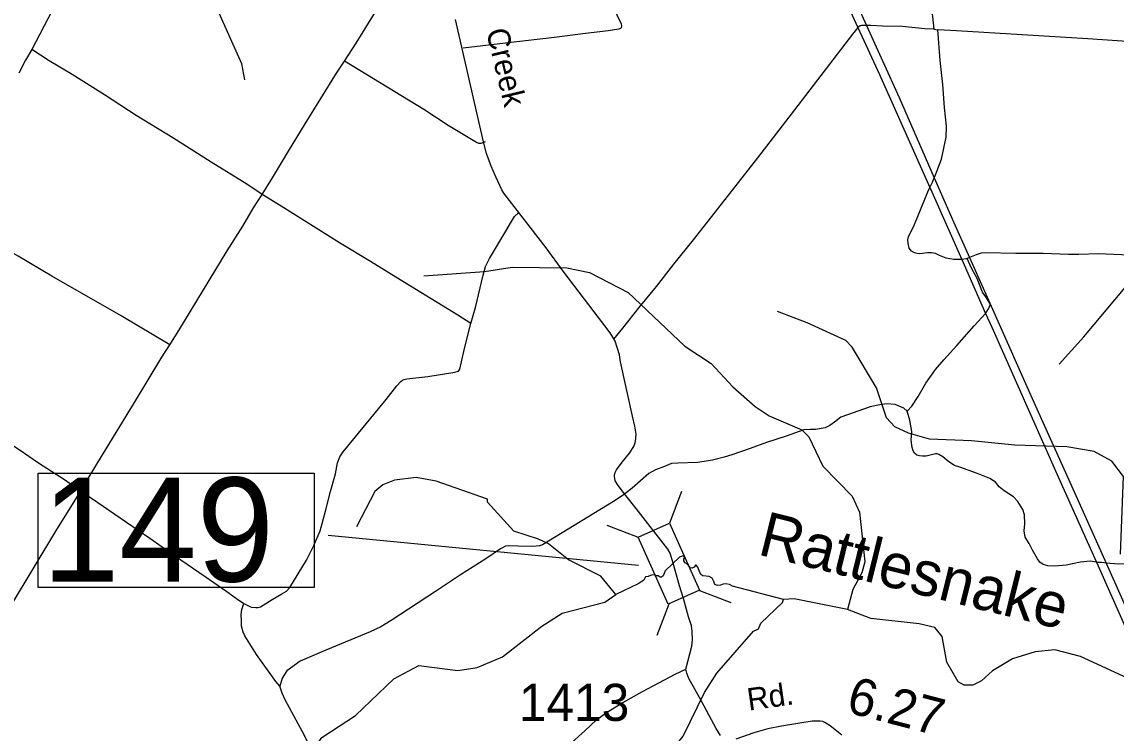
# Model space of a CAD drawing. Extents: x 2104537 to 2336408, y 34176 to 229611.
# Drawn here: x 2230787 to 2245517, y 161135 to 170712 of the extents above; entities that cross this region are included whole.
import ezdxf

# ---------------------------------------------------------------- set-up
doc = ezdxf.new("R2010")
doc.units = 0
for name, color, linetype in [('Exist Hydrographic Creek Single Shore', 7, 'Continuous'), ('Exist Hydrographic Misc Water Feature', 7, 'Continuous'), ('Exist Road Non-System Type 51', 7, 'Continuous'), ('Exist Road Secondary Mileage Hundredths English Label', 7, 'Continuous'), ('Exist Road Secondary Structure Standard Bridge CELL', 7, 'Continuous'), ('Exist Road Secondary Structure Standard Bridge Number Label', 7, 'Continuous'), ('Exist Road Secondary Type 51 Attributed', 7, 'Continuous'), ('Exist Road Secondary Type 51 Label', 7, 'Continuous'), ('Exist Road Secondary Type 51 Number Label', 7, 'Continuous'), ('Exist Utilities Electrical Transmission Line', 7, 'Continuous'), ('Old_Level_32', 7, 'Continuous')]:
    doc.layers.add(name, color=color, linetype=linetype)

msp = doc.modelspace()

# ---------------------------------------------------------------- linework, layer by layer
at = {"layer": 'Exist Hydrographic Creek Single Shore'}
for points in [[(2241040, 162935), (2240355, 163113), (2240313, 163134), (2240264, 163143), (2240225, 163140), (2240191, 163128), (2240150, 163123), (2240116, 163135), (2240103, 163176), (2240080, 163220), (2240040, 163243), (2239952, 163253), (2239928, 163271), (2239909, 163310), (2239885, 163370), (2239864, 163396), (2239855, 163394), (2239839, 163370), (2239809, 163356), (2239783, 163361), (2239768, 163381), (2239747, 163409), (2239716, 163428), (2239699, 163453), (2239698, 163478), (2239710, 163500), (2239692, 163520), (2239674, 163517), (2239638, 163504), (2239446, 163321), (2239433, 163283), (2239419, 163252), (2239397, 163233), (2239381, 163234), (2239353, 163254), (2239329, 163254), (2239313, 163263), (2239273, 163268), (2239219, 163244), (2239181, 163240), (2239159, 163195), (2239121, 163167), (2239081, 163144), (2238782, 162999)], [(2230308, 158955), (2230531, 159298), (2230935, 159736), (2231284, 159907), (2232431, 160265), (2232964, 160343), (2233205, 160329), (2233664, 160257), (2234047, 160260), (2234371, 160365), (2234503, 160513), (2234684, 160874), (2234823, 161075), (2235280, 161371), (2235792, 161866), (2236132, 162043), (2236657, 161980), (2236915, 162018), (2237256, 162162), (2237786, 162575), (2238059, 162750), (2238633, 162897), (2238782, 162999)], [(2241899, 162800), (2241181, 162942), (2241040, 162935)], [(2246215, 161693), (2245789, 161823), (2245036, 162165), (2244694, 162254), (2244428, 162230), (2244120, 162134), (2243855, 161975), (2243706, 161840), (2243590, 161780), (2243473, 161779), (2243390, 161827), (2243238, 162092), (2243177, 162434), (2243076, 162558), (2242867, 162608), (2242217, 162676), (2241899, 162800)]]:
    msp.add_lwpolyline(points, dxfattribs=at)
at = {"layer": 'Exist Hydrographic Misc Water Feature'}
for points in [[(2233786, 169932), (2233749, 170146), (2233402, 170920), (2233191, 171160), (2233057, 171356), (2233064, 171609), (2233121, 171765), (2233449, 172228), (2233665, 172430), (2233944, 172832), (2234293, 172943), (2234409, 173052), (2234607, 173436), (2234778, 173931), (2234989, 174415), (2235021, 174599), (2234944, 174899), (2234777, 175089), (2234707, 175294), (2234714, 175553)], [(2236198, 167294), (2237014, 167350), (2237388, 167411), (2238121, 167400), (2238430, 167335), (2238949, 167066), (2239713, 166346), (2240064, 166110), (2240359, 165796), (2240660, 165531), (2240845, 165406), (2241288, 165220), (2241380, 165126), (2241567, 164729), (2241962, 164324), (2242063, 164109), (2242135, 163442), (2242095, 163292), (2241972, 163068), (2241899, 162800)], [(2245575, 163546), (2245617, 164588), (2245457, 164795), (2245222, 164927), (2244855, 164990), (2244155, 165010), (2243572, 165071), (2243005, 165091), (2242721, 165172), (2242537, 165261), (2242428, 165378), (2242291, 165784), (2241962, 166332), (2241878, 166422), (2241359, 166659), (2240958, 166814)], [(2238782, 162999), (2238580, 163249), (2238145, 163467), (2237877, 163682), (2237743, 163747), (2237409, 163855), (2237056, 164243), (2237055, 164285), (2236362, 164528), (2236095, 164576), (2235803, 164539), (2235646, 164480), (2235537, 164390), (2235292, 163913)], [(2239030, 159067), (2238652, 159432), (2238501, 159688), (2238647, 160124), (2238705, 160215), (2239499, 160862), (2239689, 161092), (2239975, 161683), (2240140, 161942), (2240635, 162507), (2240702, 162538), (2240734, 162616), (2241024, 162893), (2241040, 162935)]]:
    msp.add_lwpolyline(points, dxfattribs=at)
at = {"layer": 'Exist Road Non-System Type 51'}
for p, q in [((2243061, 170612), (2243115, 170605)), ((2243010, 168482), (2243043, 168555)), ((2243043, 168555), (2243069, 168612)), ((2243500, 167523), (2243438, 167513)), ((2243514, 167525), (2243500, 167523)), ((2243545, 167538), (2243514, 167525)), ((2245384, 163423), (2245318, 163430))]:
    msp.add_line(p, q, dxfattribs=at)
for points in [[(2237902, 172208), (2238009, 172089), (2238171, 171898), (2238248, 171813), (2238297, 171726), (2238384, 171555), (2238494, 171353), (2238587, 171196), (2238681, 171055), (2238854, 170685), (2238858, 170657), (2238852, 170631), (2238845, 170623), (2238823, 170613), (2238679, 170593), (2238337, 170552), (2237992, 170507), (2237296, 170427), (2236727, 170358)], [(2242904, 172053), (2242916, 171965), (2242949, 171679), (2243015, 171040), (2243045, 170784), (2243061, 170612)], [(2231682, 171803), (2231556, 171572), (2231352, 171168), (2230919, 170338)], [(2235130, 170182), (2235286, 170427), (2235771, 171215), (2235939, 171479), (2236171, 171853)], [(2242041, 170635), (2241967, 170547), (2241234, 169586), (2240690, 168879), (2240427, 168551), (2239822, 167778), (2239557, 167450), (2239324, 167148), (2239094, 166866), (2238873, 166586), (2238750, 166441)], [(2242100, 170662), (2242089, 170662), (2242070, 170657), (2242042, 170637), (2242041, 170635)], [(2242156, 170665), (2242135, 170665), (2242100, 170662)], [(2243061, 170612), (2242943, 170619), (2242638, 170650), (2242372, 170656), (2242214, 170665), (2242156, 170665)], [(2243069, 168612), (2243086, 168651), (2243166, 168865), (2243228, 169158), (2243232, 169308), (2243206, 169558), (2243183, 169867), (2243150, 170193), (2243115, 170605)], [(2245794, 170439), (2245134, 170483), (2243369, 170593), (2243115, 170605)], [(2230919, 170338), (2230834, 170194), (2230746, 170023)], [(2234021, 168386), (2233816, 168525), (2233333, 168824), (2232820, 169150), (2232327, 169449), (2231897, 169731), (2231464, 170001), (2231153, 170189), (2230919, 170338)], [(2234021, 168386), (2234161, 168610), (2234375, 168973), (2234600, 169339), (2235024, 170019), (2235130, 170182)], [(2237022, 169095), (2236964, 169074), (2236936, 169074), (2236906, 169086), (2236524, 169318), (2236198, 169534), (2235130, 170182)], [(2232777, 166364), (2232901, 166557), (2233552, 167630), (2233759, 167960), (2233906, 168209), (2234021, 168386)], [(2236832, 166650), (2236657, 166762), (2235877, 167239), (2235481, 167486), (2235061, 167738), (2234278, 168231), (2234021, 168386)], [(2243438, 167513), (2243433, 167512), (2243329, 167511), (2243228, 167532), (2243140, 167566), (2243084, 167592), (2243032, 167604), (2242976, 167602), (2242874, 167589), (2242837, 167592), (2242804, 167600), (2242763, 167626), (2242733, 167666), (2242716, 167727), (2242714, 167777), (2242723, 167819), (2242802, 167984), (2242984, 168424), (2243010, 168482)], [(2232777, 166364), (2232125, 166754), (2231189, 167287), (2230736, 167557), (2229757, 168119)], [(2236832, 166650), (2236892, 166866), (2236996, 167302), (2237029, 167417), (2237083, 167527), (2237303, 167894), (2237376, 168024), (2237419, 168089), (2237473, 168139)], [(2243797, 166849), (2243810, 166870), (2243821, 166893), (2243822, 166912), (2243818, 166924), (2243763, 167009), (2243717, 167071), (2243645, 167256), (2243571, 167397), (2243514, 167525)], [(2246040, 167565), (2245910, 167572), (2245588, 167573), (2245280, 167589), (2245014, 167580), (2244878, 167579), (2244534, 167594), (2244168, 167591), (2243758, 167603), (2243702, 167598), (2243634, 167576), (2243545, 167538)], [(2244751, 166102), (2245082, 166471), (2245780, 167301), (2245943, 167476), (2246040, 167565)], [(2242705, 165468), (2242768, 165539), (2242851, 165669), (2242955, 165846), (2243086, 166031), (2243197, 166160), (2243373, 166352), (2243605, 166618), (2243759, 166787)], [(2243759, 166787), (2243759, 166787), (2243797, 166849)], [(2233776, 162879), (2233855, 162840), (2233880, 162832), (2233938, 162825), (2233965, 162827), (2234000, 162836), (2234034, 162856), (2234154, 162935), (2234287, 163008), (2234347, 163044), (2234392, 163095), (2234617, 163463), (2234717, 163662), (2234802, 163858), (2234875, 164125), (2234941, 164389), (2235010, 164628), (2235037, 164776), (2235068, 164854), (2235110, 164921), (2235692, 165628), (2235834, 165809), (2235888, 165870), (2235910, 165888), (2235933, 165897), (2235969, 165904), (2236251, 165935), (2236614, 165994), (2236648, 166002), (2236663, 166010), (2236672, 166020), (2236681, 166037), (2236705, 166133), (2236745, 166313), (2236832, 166650)], [(2228502, 166472), (2228531, 166402), (2228672, 166289), (2228969, 166100), (2229358, 165846), (2230482, 165130), (2230748, 164954), (2231009, 164774), (2231359, 164548), (2231575, 164399)], [(2231575, 164399), (2231679, 164564), (2231870, 164884), (2232288, 165562), (2232671, 166195), (2232777, 166364)], [(2242705, 165468), (2242660, 165512), (2242544, 165559), (2242432, 165568), (2242334, 165555), (2242204, 165526), (2241812, 165388), (2241728, 165320), (2241663, 165279), (2241601, 165244), (2241471, 165225), (2241399, 165225), (2241315, 165218), (2241076, 165134), (2240809, 165047), (2240591, 164967), (2240346, 164881), (2240242, 164850), (2240085, 164811), (2239973, 164790), (2239883, 164779), (2239615, 164771), (2239533, 164764), (2239436, 164727), (2239316, 164678), (2239226, 164631), (2239000, 164431), (2238883, 164338)], [(2245252, 163437), (2245167, 163448), (2245037, 163435), (2244846, 163396), (2244692, 163382), (2244598, 163385), (2244535, 163405), (2244490, 163437), (2244457, 163482), (2244392, 163596), (2244345, 163687), (2244294, 163773), (2244277, 163858), (2244288, 163953), (2244283, 164072), (2244259, 164144), (2244196, 164252), (2244137, 164317), (2244011, 164396), (2243944, 164449), (2243895, 164513), (2243817, 164562), (2243638, 164637), (2243414, 164715), (2243343, 164736), (2243263, 164787), (2243186, 164857), (2243130, 164886), (2243107, 164894), (2243084, 164896), (2242962, 164866), (2242912, 164862), (2242868, 164868), (2242832, 164879), (2242804, 164903), (2242785, 164937), (2242773, 164981), (2242760, 165081), (2242765, 165195), (2242740, 165347), (2242705, 165468)], [(2231575, 164399), (2231484, 164247), (2231251, 163875), (2230629, 162841), (2230077, 161941)], [(2231575, 164399), (2231725, 164299), (2232037, 164082), (2232508, 163760), (2232843, 163527), (2233255, 163245), (2233545, 163041), (2233676, 162946), (2233776, 162879)], [(2238883, 164338), (2238752, 164253), (2238141, 163880), (2237793, 163671), (2237753, 163655), (2237665, 163648), (2237461, 163650), (2237339, 163657), (2237295, 163653), (2237230, 163616), (2237031, 163482), (2236693, 163267), (2236355, 163040), (2235756, 162651), (2235621, 162566), (2235474, 162500), (2234880, 162253), (2234531, 162102), (2234352, 161973), (2234291, 161874), (2234258, 161766)], [(2246875, 163890), (2246815, 163905), (2246659, 163870), (2246520, 163822), (2246415, 163702), (2246312, 163591), (2246218, 163512), (2246151, 163471), (2245951, 163441), (2245719, 163415), (2245551, 163408), (2245384, 163423)], [(2245318, 163430), (2245277, 163433), (2245252, 163437)], [(2234258, 161766), (2234206, 161829), (2233946, 162195), (2233788, 162446), (2233766, 162495), (2233743, 162575), (2233742, 162653), (2233738, 162727), (2233741, 162766), (2233749, 162799), (2233776, 162879)], [(2237466, 160427), (2237488, 160463), (2237635, 160586), (2237826, 160742), (2238026, 160896), (2238195, 161015), (2238366, 161165), (2238524, 161312), (2238656, 161411), (2238878, 161549), (2239141, 161693), (2239583, 161927), (2239726, 161998)], [(2235011, 160563), (2234959, 160560), (2234903, 160582), (2234845, 160631), (2234800, 160701), (2234698, 160892), (2234566, 161151), (2234330, 161583), (2234291, 161674), (2234258, 161766)]]:
    msp.add_lwpolyline(points, dxfattribs=at)
at = {"layer": 'Exist Road Secondary Structure Standard Bridge CELL'}
for p, q in [((2239666, 164386), (2239505, 163963)), ((2238659, 163936), (2239082, 163774)), ((2239907, 163057), (2240330, 162895)), ((2239494, 162872), (2239332, 162449))]:
    msp.add_line(p, q, dxfattribs=at)
msp.add_lwpolyline([(2239505, 163963), (2239909, 163058), (2239486, 162869), (2239082, 163774)], close=True, dxfattribs=at)
at = {"layer": 'Exist Road Secondary Structure Standard Bridge Number Label'}
msp.add_line((2239086, 163393), (2234912, 163797), dxfattribs=at)
msp.add_lwpolyline([(2231007, 164633), (2234723, 164633), (2234723, 163097), (2231007, 163097)], close=True, dxfattribs=at)
at = {"layer": 'Exist Road Secondary Type 51 Attributed'}
for points in [[(2239555, 163425), (2239512, 163556), (2239483, 163611), (2239058, 164161), (2238899, 164357), (2238815, 164469), (2238773, 164532), (2238768, 164563), (2238765, 164589), (2238764, 164614), (2238773, 164646), (2238790, 164680), (2238869, 164784), (2238966, 164903), (2239023, 164994), (2239041, 165043), (2239053, 165101), (2239054, 165161), (2239040, 165268), (2239006, 165403), (2238846, 166132), (2238830, 166228), (2238775, 166414), (2238744, 166466), (2238705, 166523), (2238072, 167357), (2237843, 167671), (2237276, 168405), (2237249, 168450), (2237165, 168626), (2237106, 168767), (2237041, 168939), (2237000, 169095), (2236624, 170743)], [(2240192, 161101), (2240134, 161198), (2239908, 161613), (2239765, 161870), (2239736, 161941), (2239726, 161998), (2239805, 162307), (2239815, 162392), (2239812, 162504), (2239799, 162580), (2239761, 162702), (2239692, 162949), (2239640, 163117), (2239555, 163425)], [(2241823, 161107), (2241667, 161234), (2241595, 161279), (2241571, 161291), (2241531, 161296), (2241427, 161294), (2241014, 161228), (2240829, 161194), (2240641, 161138), (2240396, 161051)]]:
    msp.add_lwpolyline(points, dxfattribs=at)
at = {"layer": 'Exist Utilities Electrical Transmission Line'}
msp.add_line((2243438, 167513), (2243759, 166787), dxfattribs=at)
for points in [[(2240865, 173524), (2241219, 172745), (2241832, 171383), (2242156, 170665)], [(2240771, 173431), (2241390, 172053), (2242041, 170635)], [(2242041, 170635), (2242332, 170001), (2243010, 168482)], [(2242156, 170665), (2242595, 169692), (2243069, 168612)], [(2243069, 168612), (2243329, 168019), (2243545, 167538)], [(2243010, 168482), (2243036, 168423), (2243438, 167513)], [(2243545, 167538), (2243873, 166803), (2244387, 165641), (2244958, 164376), (2245384, 163423)], [(2243759, 166787), (2243842, 166599), (2244721, 164625), (2245169, 163625), (2245252, 163437)], [(2245252, 163437), (2245728, 162365), (2246214, 161269), (2246554, 160491), (2246880, 159744)], [(2245384, 163423), (2245586, 162972), (2246230, 161525), (2246538, 160825), (2246663, 160547), (2247006, 159761), (2247029, 159711)]]:
    msp.add_lwpolyline(points, dxfattribs=at)

# ---------------------------------------------------------------- texts
at = {"layer": 'Exist Road Secondary Mileage Hundredths English Label'}
msp.add_text('6.27', height=500, rotation=345.4464, dxfattribs=at).set_placement((2241867, 161420))
at = {"layer": 'Exist Road Secondary Structure Standard Bridge Number Label'}
msp.add_text('149', height=1400, dxfattribs=at).set_placement((2231057, 163176))
at = {"layer": 'Exist Road Secondary Type 51 Label'}
for s, rotation, p in [('Creek', 283.4884, (2237034, 170590)), ('Rd.', 8.0496, (2240572, 161437))]:
    msp.add_text(s, height=300, rotation=rotation, dxfattribs=at).set_placement(p)
at = {"layer": 'Exist Road Secondary Type 51 Number Label'}
msp.add_text('1413', height=500, dxfattribs=at).set_placement((2237476, 161299))
at = {"layer": 'Old_Level_32'}
msp.add_text('Rattlesnake', height=600, rotation=346.1234, dxfattribs=at).set_placement((2240676, 163543))

doc.saveas('drawing.dxf')
